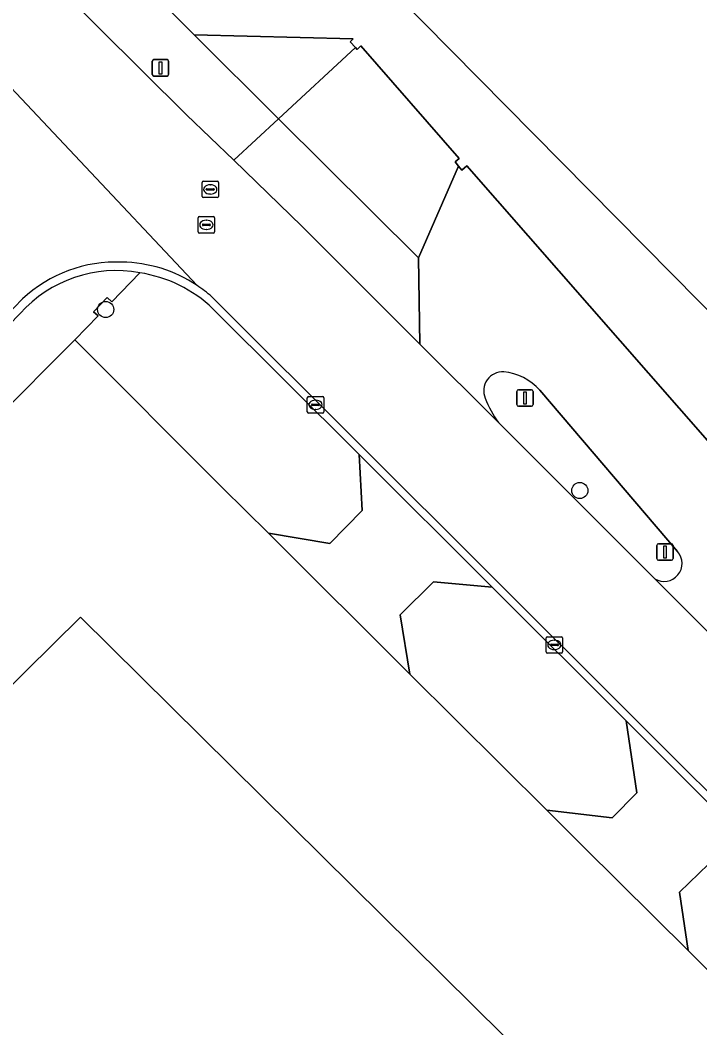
# Model space of a CAD drawing. Extents: x 155018 to 156648, y 383979 to 385733.
# Drawn here: x 155831.7 to 155872.9, y 385352.5 to 385413.6 of the extents above; entities that cross this region are included whole.
import ezdxf

# ---------------------------------------------------------------- set-up
doc = ezdxf.new("R2010")
doc.units = 0
for name, color, linetype in [('IMGEO_Berm_groen', 7, 'Continuous'), ('IMGEO_Boom', 7, 'Continuous'), ('IMGEO_Erf', 7, 'Continuous'), ('IMGEO_Grasland_overig', 7, 'Continuous'), ('IMGEO_Groenvoorziening', 7, 'Continuous'), ('IMGEO_Hek', 7, 'Continuous'), ('IMGEO_Kolk', 7, 'Continuous'), ('IMGEO_Lichtmast', 7, 'Continuous'), ('IMGEO_Muur', 7, 'Continuous'), ('IMGEO_Pand', 7, 'Continuous'), ('IMGEO_Pand_vergunning_verleend', 7, 'Continuous'), ('IMGEO_Parkeervlak_open', 7, 'Continuous'), ('IMGEO_Rijbaan_lokaal_gesloten', 7, 'Continuous'), ('IMGEO_Rijbaan_lokaal_open', 7, 'Continuous'), ('IMGEO_Rioolput', 7, 'Continuous'), ('IMGEO_Voetpad_open', 7, 'Continuous')]:
    doc.layers.add(name, color=color, linetype=linetype)

msp = doc.modelspace()

# ---------------------------------------------------------------- linework, layer by layer
at = {"layer": 'IMGEO_Berm_groen'}
for points in [[(155652.416, 385596.066), (155653.285, 385595.44), (155717.178, 385531.531), (155748.942, 385500), (155768.031, 385481.051), (155779.164, 385470), (155783.268, 385465.926), (155841.781, 385407.843), (155844.637, 385405.082), (155847.356, 385407.603), (155842.25, 385412.678), (155774.106, 385481.284), (155755.112, 385500), (155733.219, 385521.321)], [(155838.947, 385398.267), (155837.254, 385396.509), (155836.964, 385396.764), (155836.136, 385395.891), (155836.419, 385395.656), (155835.012, 385394.209), (155843.967, 385385.235), (155846.739, 385382.481), (155850.453, 385381.862), (155852.426, 385383.864), (155852.232, 385387.252), (155843.381, 385396.089)]]:
    msp.add_lwpolyline(points, dxfattribs=at)
for points in [[(155860.29, 385379.208), (155856.74, 385379.547), (155854.715, 385377.537), (155855.312, 385373.951), (155863.603, 385365.707), (155867.566, 385365.246), (155869.056, 385366.757), (155868.405, 385371.107)], [(155877.107, 385362.418), (155873.394, 385362.437), (155871.635, 385360.726), (155872.155, 385357.19), (155873.975, 385355.388), (155880.409, 385349.18), (155884.788, 385354.75)]]:
    msp.add_lwpolyline(points, close=True, dxfattribs=at)
msp.add_arc((155837.645, 385390.014), 8.356, 46.64524, 81.03382, dxfattribs=at)
at = {"layer": 'IMGEO_Boom'}
for centre in [(155836.883, 385396.037), (155865.6, 385385.069)]:
    msp.add_circle(centre, 0.489, dxfattribs=at)
at = {"layer": 'IMGEO_Erf'}
for points in [[(155809.671, 385511.542), (155774.106, 385481.284), (155842.25, 385412.678), (155851.875, 385412.439), (155851.681, 385412.257), (155852.005, 385411.912), (155852.109, 385411.801), (155852.342, 385412.019), (155858.296, 385405.189), (155858.044, 385404.978), (155858.249, 385404.733), (155858.453, 385404.488), (155858.759, 385404.743), (155901.201, 385356.294), (155925.58, 385377.52), (155870.394, 385441.17), (155858.722, 385454.469), (155849.016, 385465.525), (155838.033, 385477.988), (155831.64, 385486.199), (155828.766, 385489.425), (155817.359, 385502.328), (155815.13, 385504.938), (155812.696, 385507.548)], [(155809.172, 385341.617), (155806.785, 385344.011), (155804.504, 385346.308), (155826.31, 385368.28), (155827.057, 385369.181), (155826.209, 385370.105), (155827.841, 385371.751), (155828.734, 385370.873), (155835.351, 385377.403), (155866.451, 385346.629), (155862.935, 385343.075), (155835.409, 385315.259)]]:
    msp.add_lwpolyline(points, close=True, dxfattribs=at)
msp.add_lwpolyline([(155861.165, 385261.968), (155860.755, 385262.381), (155865.212, 385266.797), (155870.793, 385272.327), (155897.155, 385298.449), (155897.894, 385299.182), (155914.046, 385315.187), (155885.966, 385343.477), (155880.409, 385349.18), (155873.975, 385355.388), (155872.155, 385357.19), (155870.096, 385359.229), (155865.833, 385363.489), (155863.603, 385365.707), (155855.312, 385373.951), (155853.209, 385376.042), (155848.924, 385380.31), (155846.739, 385382.481), (155843.967, 385385.235), (155835.012, 385394.209), (155830.134, 385389.318), (155795.898, 385354.855), (155791.664, 385350.534), (155766.166, 385324.695)], dxfattribs=at)
at = {"layer": 'IMGEO_Grasland_overig'}
msp.add_lwpolyline([(155852.005, 385411.912), (155851.681, 385412.257), (155851.875, 385412.439), (155842.25, 385412.678), (155847.356, 385407.603)], close=True, dxfattribs=at)
at = {"layer": 'IMGEO_Groenvoorziening'}
for points in [[(155871.516, 385381.374), (155863.171, 385391.155)], [(155860.674, 385389.185), (155870.139, 385379.721)]]:
    msp.add_lwpolyline(points, dxfattribs=at)
for centre, radius, start, end in [((155860.927, 385391.117), 1.147, 86.53685, 203.07028), ((155860.68, 385388.95), 3.327, 41.50586, 84.54509), ((155866.164, 385393.118), 6.753, 201.28145, 215.61935), ((155870.707, 385380.648), 1.087, 238.50688, 41.90244)]:
    msp.add_arc(centre, radius, start, end, dxfattribs=at)
at = {"layer": 'IMGEO_Hek'}
for points in [[(155842.25, 385412.678), (155774.106, 385481.284)], [(155851.875, 385412.439), (155842.25, 385412.678)], [(155901.201, 385356.294), (155858.759, 385404.743)]]:
    msp.add_lwpolyline(points, dxfattribs=at)
at = {"layer": 'IMGEO_Kolk'}
for p, q in [((155849.095, 385389.839), (155849.095, 385390.691)), ((155849.17, 385390.765), (155850.022, 385390.765)), ((155850.096, 385390.691), (155850.096, 385389.839)), ((155849.354, 385390.259), (155849.354, 385390.271)), ((155849.792, 385390.222), (155849.394, 385390.222)), ((155849.397, 385390.308), (155849.795, 385390.308)), ((155849.606, 385389.985), (155849.581, 385389.985)), ((155849.583, 385390.545), (155849.608, 385390.545)), ((155849.838, 385390.271), (155849.838, 385390.259)), ((155850.022, 385389.765), (155849.17, 385389.765)), ((155863.557, 385375.288), (155863.557, 385376.14)), ((155863.632, 385376.214), (155864.484, 385376.214)), ((155864.045, 385375.994), (155864.07, 385375.994)), ((155864.558, 385376.14), (155864.558, 385375.288)), ((155863.816, 385375.708), (155863.816, 385375.72)), ((155864.254, 385375.671), (155863.856, 385375.671)), ((155863.859, 385375.757), (155864.257, 385375.757)), ((155864.068, 385375.434), (155864.043, 385375.434)), ((155864.3, 385375.72), (155864.3, 385375.708)), ((155864.484, 385375.214), (155863.632, 385375.214))]:
    msp.add_line(p, q, dxfattribs=at)
for points in [[(155849.095, 385389.839), (155849.095, 385390.691)], [(155849.17, 385390.765), (155850.022, 385390.765)], [(155850.096, 385390.691), (155850.096, 385389.839)], [(155850.022, 385389.765), (155849.17, 385389.765)], [(155863.557, 385375.288), (155863.557, 385376.14)], [(155863.632, 385376.214), (155864.484, 385376.214)], [(155864.558, 385376.14), (155864.558, 385375.288)], [(155864.484, 385375.214), (155863.632, 385375.214)]]:
    msp.add_lwpolyline(points, dxfattribs=at)
for centre, radius, start, end in [((155849.172, 385390.689), 0.0765, 91.55205, 178.44795), ((155849.172, 385390.689), 0.0765, 91.55205, 178.44795), ((155850.02, 385390.689), 0.0765, 1.55205, 88.44795), ((155850.02, 385390.689), 0.0765, 1.55205, 88.44795), ((155849.394, 385390.268), 0.0403, 85.87752, 175.75265), ((155849.391, 385390.258), 0.0366, 178.93798, 274.71019), ((155849.795, 385390.265), 0.043, 264.86636, 352.45326), ((155849.799, 385390.27), 0.0386, 1.73085, 96.63898), ((155849.172, 385389.841), 0.0765, 181.55205, 268.44795), ((155849.172, 385389.841), 0.0765, 181.55205, 268.44795), ((155850.02, 385389.841), 0.0765, 271.55205, 358.44795), ((155850.02, 385389.841), 0.0765, 271.55205, 358.44795), ((155863.634, 385376.138), 0.0765, 91.55205, 178.44795), ((155863.634, 385376.138), 0.0765, 91.55205, 178.44795), ((155864.482, 385376.138), 0.0765, 1.55205, 88.44795), ((155864.482, 385376.138), 0.0765, 1.55205, 88.44795), ((155863.856, 385375.717), 0.0403, 85.87752, 175.75265), ((155863.853, 385375.707), 0.0366, 178.93798, 274.71019), ((155864.257, 385375.714), 0.043, 264.86636, 352.45326), ((155864.261, 385375.719), 0.0386, 1.73085, 96.63898), ((155863.634, 385375.29), 0.0765, 181.55205, 268.44795), ((155863.634, 385375.29), 0.0765, 181.55205, 268.44795), ((155864.482, 385375.29), 0.0765, 271.55205, 358.44795), ((155864.482, 385375.29), 0.0765, 271.55205, 358.44795)]:
    msp.add_arc(centre, radius, start, end, dxfattribs=at)
for centre, major_axis, ratio, start_param, end_param in [((155849.582, 385390.265), (-0.387, 0.002), 0.722429, 4.712389, 7.853982), ((155849.607, 385390.265), (-0.39, 0.002), 0.717154, 1.570796, 4.712389), ((155864.044, 385375.714), (-0.387, 0.002), 0.722429, 4.712389, 7.853982), ((155864.069, 385375.714), (-0.39, 0.002), 0.717154, 1.570796, 4.712389)]:
    msp.add_ellipse(centre, major_axis=major_axis, ratio=ratio, start_param=start_param, end_param=end_param, dxfattribs=at)
at = {"layer": 'IMGEO_Lichtmast'}
for p, q in [((155839.707, 385410.281), (155839.707, 385411.081)), ((155839.707, 385411.081), (155839.707, 385410.281)), ((155839.807, 385411.181), (155840.597, 385411.181)), ((155840.597, 385411.181), (155839.807, 385411.181)), ((155840.697, 385411.081), (155840.697, 385410.281)), ((155840.697, 385410.281), (155840.697, 385411.081)), ((155840.597, 385410.181), (155839.807, 385410.181)), ((155839.807, 385410.181), (155840.597, 385410.181)), ((155861.883, 385391.181), (155862.673, 385391.181)), ((155862.673, 385391.181), (155861.883, 385391.181)), ((155861.783, 385390.281), (155861.783, 385391.081)), ((155861.783, 385391.081), (155861.783, 385390.281)), ((155862.773, 385391.081), (155862.773, 385390.281)), ((155862.773, 385390.281), (155862.773, 385391.081)), ((155862.673, 385390.181), (155861.883, 385390.181)), ((155861.883, 385390.181), (155862.673, 385390.181)), ((155870.263, 385380.946), (155870.263, 385381.746)), ((155870.263, 385381.746), (155870.263, 385380.946)), ((155870.363, 385381.846), (155871.153, 385381.846)), ((155871.153, 385381.846), (155870.363, 385381.846)), ((155871.253, 385381.746), (155871.253, 385380.946)), ((155871.253, 385380.946), (155871.253, 385381.746)), ((155871.153, 385380.846), (155870.363, 385380.846)), ((155870.363, 385380.846), (155871.153, 385380.846))]:
    msp.add_line(p, q, dxfattribs=at)
for points in [[(155840.127, 385411.056), (155840.277, 385411.056), (155840.277, 385410.306), (155840.127, 385410.306), (155840.127, 385411.056)], [(155862.203, 385391.056), (155862.353, 385391.056), (155862.353, 385390.306), (155862.203, 385390.306), (155862.203, 385391.056)], [(155870.683, 385381.721), (155870.833, 385381.721), (155870.833, 385380.971), (155870.683, 385380.971), (155870.683, 385381.721)]]:
    msp.add_lwpolyline(points, dxfattribs=at)
for centre, start, end in [((155839.807, 385411.081), 90, 180), ((155839.807, 385411.081), 90, 180), ((155840.597, 385411.081), 0, 90), ((155840.597, 385411.081), 360, 90), ((155839.807, 385410.281), 180, 270), ((155839.807, 385410.281), 180, 270), ((155840.597, 385410.281), 270, 0), ((155840.597, 385410.281), 270, 0), ((155861.883, 385391.081), 90, 180), ((155861.883, 385391.081), 90, 180), ((155862.673, 385391.081), 0, 90), ((155862.673, 385391.081), 360, 90), ((155861.883, 385390.281), 180, 270), ((155861.883, 385390.281), 180, 270), ((155862.673, 385390.281), 270, 0), ((155862.673, 385390.281), 270, 0), ((155870.363, 385381.746), 90, 180), ((155870.363, 385381.746), 90, 180), ((155871.153, 385381.746), 0, 90), ((155871.153, 385381.746), 360, 90), ((155870.363, 385380.946), 180, 270), ((155870.363, 385380.946), 180, 270), ((155871.153, 385380.946), 270, 0), ((155871.153, 385380.946), 270, 0)]:
    msp.add_arc(centre, 0.1, start, end, dxfattribs=at)
at = {"layer": 'IMGEO_Muur'}
msp.add_lwpolyline([(155858.453, 385404.488), (155858.249, 385404.733)], dxfattribs=at)
at = {"layer": 'IMGEO_Pand'}
msp.add_lwpolyline([(155809.172, 385341.617), (155835.409, 385315.259), (155862.935, 385343.075), (155866.451, 385346.629), (155835.351, 385377.403), (155828.734, 385370.873), (155827.841, 385371.751), (155826.209, 385370.105), (155827.057, 385369.181), (155826.31, 385368.28), (155804.504, 385346.308), (155806.785, 385344.011)], close=True, dxfattribs=at)
at = {"layer": 'IMGEO_Pand_vergunning_verleend'}
msp.add_lwpolyline([(155829.909, 385515.545), (155936.624, 385398.661), (155901.283, 385367.717), (155789.197, 385481.205)], close=True, dxfattribs=at)
at = {"layer": 'IMGEO_Parkeervlak_open'}
for points in [[(155870.139, 385379.721), (155887.861, 385362.003), (155901.558, 385348.209), (155904.334, 385350.966), (155905.155, 385351.781), (155901.201, 385356.294), (155858.759, 385404.743), (155858.453, 385404.488), (155858.249, 385404.733), (155855.839, 385399.17), (155855.912, 385393.946), (155860.674, 385389.185)], [(155863.171, 385391.155), (155871.516, 385381.374)]]:
    msp.add_lwpolyline(points, dxfattribs=at)
for centre, radius, start, end in [((155860.927, 385391.117), 1.147, 86.53685, 203.07028), ((155860.68, 385388.95), 3.327, 41.50586, 84.54509), ((155866.164, 385393.118), 6.753, 201.28145, 215.61935), ((155870.707, 385380.648), 1.087, 238.50688, 41.90244)]:
    msp.add_arc(centre, radius, start, end, dxfattribs=at)
at = {"layer": 'IMGEO_Rijbaan_lokaal_gesloten'}
for points in [[(155652.459, 385589.002), (155662.521, 385578.933), (155670.482, 385570.967), (155711.202, 385530.219), (155713.399, 385528.02), (155717.475, 385523.972), (155741.615, 385500), (155779.842, 385462.039), (155824.895, 385417.299), (155825.845, 385415.98), (155826.754, 385414.636), (155827.58, 385413.241), (155842.417, 385397.501)], [(155924.423, 385325.057), (155921.82, 385327.805), (155909.6, 385340.111), (155901.558, 385348.209), (155887.861, 385362.003), (155870.139, 385379.721), (155860.674, 385389.185), (155855.912, 385393.946), (155848.766, 385401.09), (155844.637, 385405.082), (155841.781, 385407.843), (155783.268, 385465.926), (155779.164, 385470), (155768.031, 385481.051)], [(155842.417, 385397.501), (155827.58, 385413.241), (155828.042, 385412.318), (155828.803, 385410.219), (155829.069, 385408.575)], [(155791.386, 385355.597), (155793.203, 385357.428), (155805.305, 385369.623), (155819.48, 385383.886), (155829.686, 385394.211), (155830.077, 385394.606), (155829.961, 385394.716), (155831.334, 385396.156), (155831.844, 385396.68)], [(155843.309, 385396.816), (155843.766, 385396.365), (155918.347, 385321.932)]]:
    msp.add_lwpolyline(points, dxfattribs=at)
for centre, radius, start, end in [((155837.493, 385390.66), 8.255, 87.47047, 133.17518), ((155837.77, 385390.529), 8.379, 56.31916, 89.40829), ((155837.799, 385390.564), 8.334, 48.6091, 56.3469)]:
    msp.add_arc(centre, radius, start, end, dxfattribs=at)
at = {"layer": 'IMGEO_Rijbaan_lokaal_open'}
for points in [[(155831.844, 385396.68), (155831.334, 385396.156), (155829.961, 385394.716), (155830.077, 385394.606), (155830.303, 385394.392), (155831.703, 385395.799)], [(155918.347, 385321.932), (155843.766, 385396.365), (155843.309, 385396.816)], [(155843.381, 385396.089), (155852.232, 385387.252), (155860.29, 385379.208), (155868.405, 385371.107), (155877.107, 385362.418), (155884.788, 385354.75), (155891.67, 385347.879), (155917.978, 385321.615)]]:
    msp.add_lwpolyline(points, dxfattribs=at)
for centre, radius, start, end in [((155837.493, 385390.66), 8.255, 87.47047, 133.17518), ((155837.77, 385390.529), 8.379, 56.31916, 89.40829), ((155837.523, 385390.581), 7.817, 79.50565, 138.12187), ((155837.645, 385390.014), 8.356, 46.64524, 81.03382), ((155837.799, 385390.564), 8.334, 48.6091, 56.3469)]:
    msp.add_arc(centre, radius, start, end, dxfattribs=at)
at = {"layer": 'IMGEO_Rioolput'}
for p, q in [((155842.717, 385402.892), (155842.717, 385403.744)), ((155842.792, 385403.818), (155843.644, 385403.818)), ((155843.205, 385403.598), (155843.23, 385403.598)), ((155843.718, 385403.744), (155843.718, 385402.892)), ((155843.644, 385402.818), (155842.792, 385402.818)), ((155842.976, 385403.312), (155842.976, 385403.324)), ((155843.414, 385403.275), (155843.016, 385403.275)), ((155843.019, 385403.361), (155843.417, 385403.361)), ((155843.228, 385403.038), (155843.203, 385403.038)), ((155843.46, 385403.324), (155843.46, 385403.312)), ((155842.482, 385400.742), (155842.482, 385401.594)), ((155842.557, 385401.668), (155843.409, 385401.668)), ((155843.483, 385401.594), (155843.483, 385400.742)), ((155842.741, 385401.162), (155842.741, 385401.174)), ((155843.179, 385401.125), (155842.781, 385401.125)), ((155842.784, 385401.211), (155843.182, 385401.211)), ((155842.97, 385401.448), (155842.995, 385401.448)), ((155843.225, 385401.174), (155843.225, 385401.162)), ((155843.409, 385400.668), (155842.557, 385400.668)), ((155842.993, 385400.888), (155842.968, 385400.888))]:
    msp.add_line(p, q, dxfattribs=at)
for points in [[(155842.717, 385402.892), (155842.717, 385403.744)], [(155842.792, 385403.818), (155843.644, 385403.818)], [(155843.718, 385403.744), (155843.718, 385402.892)], [(155843.644, 385402.818), (155842.792, 385402.818)], [(155842.482, 385400.742), (155842.482, 385401.594)], [(155842.557, 385401.668), (155843.409, 385401.668)], [(155843.483, 385401.594), (155843.483, 385400.742)], [(155843.409, 385400.668), (155842.557, 385400.668)]]:
    msp.add_lwpolyline(points, dxfattribs=at)
for centre, radius, start, end in [((155842.794, 385403.742), 0.0765, 91.55205, 178.44795), ((155842.794, 385403.742), 0.0765, 91.55205, 178.44795), ((155843.642, 385403.742), 0.0765, 1.55205, 88.44795), ((155843.642, 385403.742), 0.0765, 1.55205, 88.44795), ((155842.794, 385402.894), 0.0765, 181.55205, 268.44795), ((155842.794, 385402.894), 0.0765, 181.55205, 268.44795), ((155843.016, 385403.321), 0.0403, 85.87752, 175.75265), ((155843.013, 385403.311), 0.0366, 178.93798, 274.71019), ((155843.417, 385403.318), 0.043, 264.86636, 352.45326), ((155843.421, 385403.323), 0.0386, 1.73085, 96.63898), ((155843.642, 385402.894), 0.0765, 271.55205, 358.44795), ((155843.642, 385402.894), 0.0765, 271.55205, 358.44795), ((155842.559, 385401.592), 0.0765, 91.55205, 178.44795), ((155842.559, 385401.592), 0.0765, 91.55205, 178.44795), ((155843.407, 385401.592), 0.0765, 1.55205, 88.44795), ((155843.407, 385401.592), 0.0765, 1.55205, 88.44795), ((155842.781, 385401.171), 0.0403, 85.87752, 175.75265), ((155842.778, 385401.161), 0.0366, 178.93798, 274.71019), ((155843.182, 385401.168), 0.043, 264.86636, 352.45326), ((155843.186, 385401.173), 0.0386, 1.73085, 96.63898), ((155842.559, 385400.744), 0.0765, 181.55205, 268.44795), ((155842.559, 385400.744), 0.0765, 181.55205, 268.44795), ((155843.407, 385400.744), 0.0765, 271.55205, 358.44795), ((155843.407, 385400.744), 0.0765, 271.55205, 358.44795)]:
    msp.add_arc(centre, radius, start, end, dxfattribs=at)
for centre, major_axis, ratio, start_param, end_param in [((155843.204, 385403.318), (-0.387, 0.002), 0.722429, 4.712389, 7.853982), ((155843.229, 385403.318), (-0.39, 0.002), 0.717154, 1.570796, 4.712389), ((155842.969, 385401.168), (-0.387, 0.002), 0.722429, 4.712389, 7.853982), ((155842.994, 385401.168), (-0.39, 0.002), 0.717154, 1.570796, 4.712389)]:
    msp.add_ellipse(centre, major_axis=major_axis, ratio=ratio, start_param=start_param, end_param=end_param, dxfattribs=at)
at = {"layer": 'IMGEO_Voetpad_open'}
for points in [[(155855.839, 385399.17), (155858.249, 385404.733), (155858.044, 385404.978), (155858.296, 385405.189), (155852.342, 385412.019), (155852.109, 385411.801), (155852.005, 385411.912), (155847.356, 385407.603)], [(155847.356, 385407.603), (155844.637, 385405.082), (155848.766, 385401.09), (155855.912, 385393.946), (155855.839, 385399.17)], [(155852.232, 385387.252), (155852.426, 385383.864), (155850.453, 385381.862), (155846.739, 385382.481), (155848.924, 385380.31), (155853.209, 385376.042), (155855.312, 385373.951), (155854.715, 385377.537), (155856.74, 385379.547), (155860.29, 385379.208)], [(155868.405, 385371.107), (155869.056, 385366.757), (155867.566, 385365.246), (155863.603, 385365.707), (155865.833, 385363.489), (155870.096, 385359.229), (155872.155, 385357.19), (155871.635, 385360.726), (155873.394, 385362.437), (155877.107, 385362.418)]]:
    msp.add_lwpolyline(points, close=True, dxfattribs=at)
msp.add_lwpolyline([(155830.134, 385389.318), (155835.012, 385394.209), (155836.419, 385395.656), (155836.136, 385395.891), (155836.964, 385396.764), (155837.254, 385396.509), (155838.947, 385398.267)], dxfattribs=at)
msp.add_arc((155837.523, 385390.581), 7.817, 79.50565, 138.12187, dxfattribs=at)

doc.saveas('drawing.dxf')
